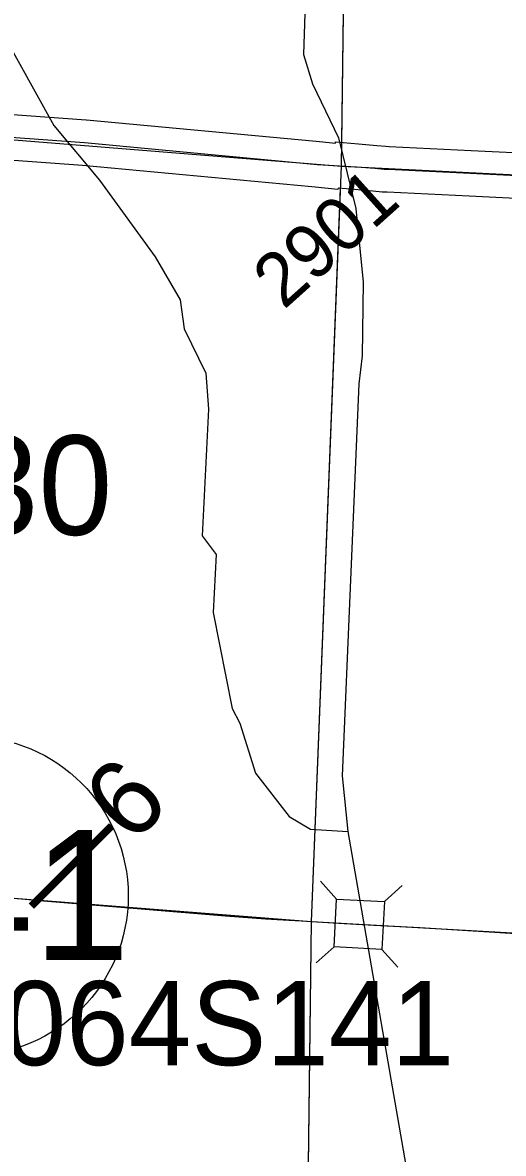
# Model space of a CAD drawing. Extents: x -157.2 to -99.3, y 12.2 to 46.2.
# Drawn here: x -134.532 to -133.904, y 17.437 to 18.915 of the extents above; entities that cross this region are included whole.
import ezdxf

# ---------------------------------------------------------------- set-up
doc = ezdxf.new("R2010")
doc.units = 0
for name, color, linetype in [('tdCoHydroRiver', 7, 'Continuous'), ('tdCoPriCL', 7, 'Continuous'), ('tdCoPriNonDiv', 7, 'Continuous'), ('tdCoPriNonDivCL', 7, 'Continuous'), ('tdCoSecRdNmbr', 7, 'Continuous'), ('tdCoSecRteBand', 7, 'Continuous'), ('tdCoSecRteCL', 7, 'Continuous'), ('tdCoSectLine', 7, 'Continuous'), ('tdCoSectLinePart', 7, 'Continuous'), ('tdCoSectNmbr', 7, 'Continuous'), ('tdCoShieldStRte', 7, 'Continuous'), ('tdCoStrucNonDivPri', 7, 'Continuous'), ('tdCoStrucPriMaintName', 7, 'Continuous'), ('tdCoStrucSec', 7, 'Continuous'), ('tdCoSurfEarth', 7, 'Continuous'), ('tdCoSurfGravel', 7, 'Continuous'), ('tdCoSurfLNO', 7, 'Continuous'), ('tdStHwyPriRefPost1', 7, 'Continuous')]:
    doc.layers.add(name, color=color, linetype=linetype)

msp = doc.modelspace()

# ---------------------------------------------------------------- linework, layer by layer
at = {"layer": 'tdCoHydroRiver'}
for points in [[(-134.2545, 19.2852), (-134.2348, 19.2561), (-134.1518, 19.1156), (-134.1341, 19.0723), (-134.1354, 19.0264), (-134.1634, 18.9273), (-134.1649, 18.8735), (-134.1534, 18.8352), (-134.1192, 18.7647), (-134.0967, 18.6724), (-134.087, 18.5758), (-134.0883, 18.4795), (-134.0926, 18.4433), (-134.1143, 17.9306), (-134.107, 17.8578)], [(-134.5601, 18.9051), (-134.4913, 18.7807), (-134.4318, 18.7094)], [(-134.4318, 18.7094), (-134.3591, 18.6093), (-134.326, 18.553), (-134.3209, 18.515), (-134.2926, 18.4572), (-134.2893, 18.4098), (-134.2974, 18.2442), (-134.2792, 18.2199), (-134.2831, 18.1442), (-134.2584, 18.0187), (-134.248, 17.9995), (-134.2278, 17.9341), (-134.1837, 17.8775), (-134.1558, 17.8608), (-134.107, 17.8578)], [(-134.107, 17.8578), (-133.9334, 16.8591), (-133.9258, 16.7941)]]:
    msp.add_lwpolyline(points, dxfattribs=at)
at = {"layer": 'tdCoPriCL'}
msp.add_lwpolyline([(-134.5922, 17.7749), (-134.5047, 17.7673), (-134.3772, 17.7569), (-134.333, 17.7532), (-134.267, 17.7478), (-134.2147, 17.7438), (-134.1842, 17.7421), (-134.1678, 17.7411), (-134.1544, 17.7403), (-134.1118, 17.7377), (-134.1036, 17.7372), (-134.0925, 17.7366), (-134.0806, 17.736), (-134.013, 17.7325), (-133.8803, 17.7243)], dxfattribs=at)
at = {"layer": 'tdCoPriNonDiv'}
msp.add_lwpolyline([(-134.5922, 17.7749), (-134.5047, 17.7673), (-134.3772, 17.7569), (-134.267, 17.7478), (-134.2147, 17.7438), (-134.1678, 17.7411), (-134.1118, 17.7377), (-134.1036, 17.7372), (-134.013, 17.7325), (-133.8803, 17.7243)], dxfattribs=at)
at = {"layer": 'tdCoPriNonDivCL'}
msp.add_lwpolyline([(-134.5922, 17.7749), (-134.5047, 17.7673), (-134.3772, 17.7569), (-134.333, 17.7532), (-134.267, 17.7478), (-134.2147, 17.7438), (-134.1678, 17.7411), (-134.1544, 17.7403), (-134.1118, 17.7377), (-134.1036, 17.7372), (-134.0732, 17.7356), (-134.013, 17.7325), (-133.8803, 17.7243)], dxfattribs=at)
msp.add_lwpolyline([(-134.5922, 17.7749), (-134.5047, 17.7673), (-134.3772, 17.7569), (-134.333, 17.7532), (-134.267, 17.7478), (-134.2147, 17.7438), (-134.1678, 17.7411), (-134.1544, 17.7403), (-134.1118, 17.7377), (-134.1036, 17.7372), (-134.0732, 17.7356), (-134.013, 17.7325), (-133.8803, 17.7243)], dxfattribs=at)
at = {"layer": 'tdCoSecRteBand'}
for points in [[(-134.7553, 18.8106), (-134.4493, 18.7884), (-134.449, 18.7884), (-134.4487, 18.7883), (-134.1485, 18.7602), (-134.1442, 18.7598), (-134.1231, 18.7578), (-134.123, 18.7594), (-134.0931, 18.7568), (-134.069, 18.7547), (-134.0573, 18.7536), (-134.0528, 18.7534), (-133.9457, 18.7482), (-133.762, 18.7394), (-133.542, 18.7288), (-133.542, 18.7288), (-133.542, 18.7288), (-133.1604, 18.7099)], [(-133.7649, 18.6794), (-133.9486, 18.6883), (-134.0557, 18.6935), (-134.0608, 18.6937), (-134.0614, 18.6938), (-134.062, 18.6938), (-134.0742, 18.6949), (-134.0984, 18.697), (-134.1197, 18.6989), (-134.1199, 18.6973), (-134.1498, 18.7001), (-134.1541, 18.7005), (-134.454, 18.7286), (-134.7597, 18.7507)]]:
    msp.add_lwpolyline(points, dxfattribs=at)
at = {"layer": 'tdCoSecRteCL'}
for points in [[(-135.069, 18.8043), (-135.0451, 18.8031), (-134.7575, 18.7807), (-134.4515, 18.7585), (-134.1513, 18.7303), (-134.147, 18.7299)], [(-134.0957, 18.7269), (-134.0716, 18.7248), (-134.0594, 18.7237), (-134.0543, 18.7235), (-133.9472, 18.7183), (-133.7634, 18.7094), (-133.5435, 18.6988), (-133.1588, 18.6798), (-133.1312, 18.6788)]]:
    msp.add_lwpolyline(points, dxfattribs=at)
at = {"layer": 'tdCoSectLine'}
for points in [[(-134.1154, 18.7275), (-134.1079, 19.297), (-134.1079, 19.3032), (-134.0992, 19.6905)], [(-135.0694, 18.8043), (-134.1154, 18.7275)], [(-134.1544, 17.7403), (-134.1154, 18.7275)], [(-134.1154, 18.7275), (-133.1316, 18.6788)], [(-135.1107, 17.815), (-134.1544, 17.7403)], [(-134.1666, 16.7512), (-134.1544, 17.7403)], [(-134.1544, 17.7403), (-133.1595, 17.684)]]:
    msp.add_lwpolyline(points, dxfattribs=at)
at = {"layer": 'tdCoSectLinePart'}
for points in [[(-134.115, 18.7587), (-134.1079, 19.297), (-134.1079, 19.3032), (-134.0999, 19.6605)], [(-134.1544, 17.7403), (-134.1165, 18.6986)], [(-135.0809, 17.8126), (-134.1544, 17.7403)], [(-134.1662, 16.7812), (-134.1544, 17.7403)], [(-134.1544, 17.7403), (-133.4126, 17.6983)]]:
    msp.add_lwpolyline(points, dxfattribs=at)
at = {"layer": 'tdCoShieldStRte'}
msp.add_circle((-134.6026, 17.7737), 0.2085, dxfattribs=at)
at = {"layer": 'tdCoStrucNonDivPri'}
for p, q in [((-134.1217, 17.7695), (-134.1427, 17.7928)), ((-134.0592, 17.7662), (-134.036, 17.7872)), ((-134.125, 17.707), (-134.1483, 17.6861)), ((-134.0625, 17.7037), (-134.0415, 17.6805))]:
    msp.add_line(p, q, dxfattribs=at)
msp.add_lwpolyline([(-134.1217, 17.7695), (-134.0592, 17.7662), (-134.0625, 17.7037), (-134.125, 17.707)], close=True, dxfattribs=at)
at = {"layer": 'tdCoStrucSec'}
for p, q in [((-134.1217, 17.7695), (-134.1427, 17.7928)), ((-134.0592, 17.7662), (-134.036, 17.7872)), ((-134.125, 17.707), (-134.1483, 17.6861)), ((-134.0625, 17.7037), (-134.0415, 17.6805))]:
    msp.add_line(p, q, dxfattribs=at)
msp.add_lwpolyline([(-134.1217, 17.7695), (-134.0592, 17.7662), (-134.0625, 17.7037), (-134.125, 17.707)], close=True, dxfattribs=at)
at = {"layer": 'tdCoSurfEarth'}
msp.add_lwpolyline([(-135.069, 18.8043), (-135.0451, 18.8031), (-134.7575, 18.7807), (-134.4515, 18.7585), (-134.1513, 18.7303), (-134.147, 18.7299)], dxfattribs=at)
at = {"layer": 'tdCoSurfGravel'}
msp.add_lwpolyline([(-134.0957, 18.7269), (-134.0716, 18.7248), (-134.0594, 18.7237), (-134.0543, 18.7235), (-133.9472, 18.7183), (-133.7634, 18.7094), (-133.5435, 18.6988), (-133.1588, 18.6798), (-133.1312, 18.6788)], dxfattribs=at)
at = {"layer": 'tdCoSurfLNO'}
msp.add_line((-134.147, 18.7299), (-134.0957, 18.7269), dxfattribs=at)

# ---------------------------------------------------------------- texts
at = {"layer": 'tdCoSecRdNmbr'}
msp.add_text('2901', height=0.07, rotation=41.8897, dxfattribs=at).set_placement((-134.1908, 18.539))
at = {"layer": 'tdCoSectNmbr'}
msp.add_text('30', height=0.13, rotation=359.8981, dxfattribs=at).set_placement((-134.6083, 18.2459))
at = {"layer": 'tdCoShieldStRte'}
msp.add_text('141', height=0.17, dxfattribs=at).set_placement((-134.7714, 17.6899))
at = {"layer": 'tdCoStrucPriMaintName'}
msp.add_text('97064S141', height=0.11, dxfattribs=at).set_placement((-134.7207, 17.5524))
at = {"layer": 'tdStHwyPriRefPost1'}
msp.add_text('‒‒6', height=0.1, rotation=45, dxfattribs=at).set_placement((-134.4948, 17.7341))

doc.saveas('drawing.dxf')
